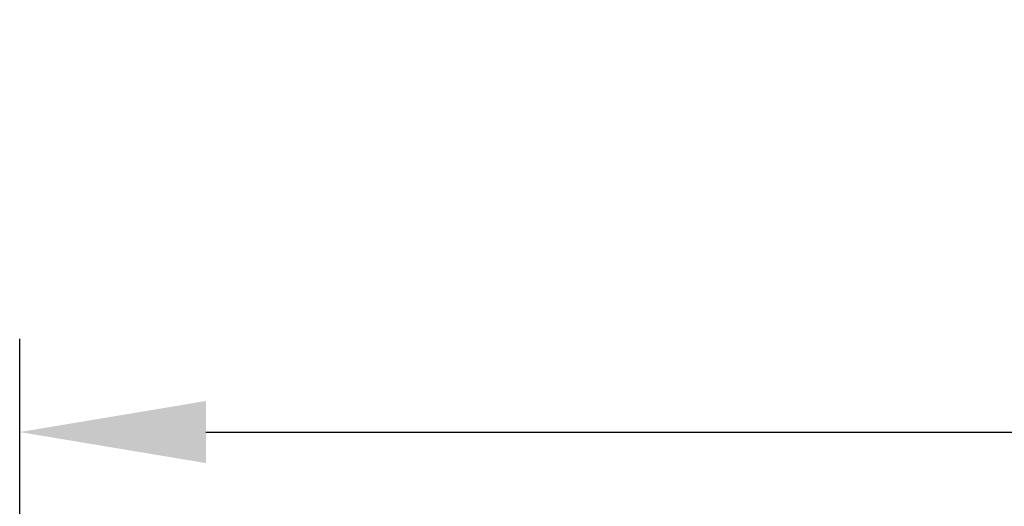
# Model space of a CAD drawing. Header units: millimetres. Extents: x -4382 to 345, y 512 to 5073.
# Tile 370 of 656: x -4252.21 to -4241.64, y 4972.59 to 4977.81. Entities that reach past the tile are written whole.
import ezdxf

# ---------------------------------------------------------------- set-up
doc = ezdxf.new("R2010")
doc.units = ezdxf.units.MM
doc.header["$LTSCALE"] = 5
doc.header["$PDSIZE"] = -1
doc.dimstyles.new('ISO-25', dxfattribs={"dimtxt": 2.5, "dimasz": 2.5, "dimexe": 1.25, "dimexo": 0.625, "dimtad": 1, "dimtxsty": 'Standard', "dimcen": 2.5, "dimadec": 0, "dimazin": 0, "dimtfac": 1, "dimtmove": 0, "dimatfit": 3, "dimfxl": 1, "dimarcsym": 0})

# ---------------------------------------------------------------- blocks, each defined once
blk = doc.blocks.new('*D852')
at = {"color": 0, "lineweight": -2}
for p, q in [((-4252.213, 4950.289), (-4252.213, 4974.384)), ((-4004.213, 4950.289), (-4004.213, 4974.384)), ((-4250.213, 4973.384), (-4006.213, 4973.384))]:
    blk.add_line(p, q, dxfattribs=at)
at = {"color": 0}
for points in [[(-4250.213, 4973.718), (-4250.213, 4973.051), (-4252.213, 4973.384)], [(-4006.213, 4973.718), (-4006.213, 4973.051), (-4004.213, 4973.384)]]:
    blk.add_solid(points, dxfattribs=at)
at = {"layer": 'Defpoints', "color": 0}
for p in [(-4004.213, 4973.384), (-4252.213, 4949.789), (-4004.213, 4949.789)]:
    blk.add_point(p, dxfattribs=at)
at = {"color": 0, "insert": (-4128.213, 4975.634), "char_height": 3, "attachment_point": 5}
blk.add_mtext('248±0,3', dxfattribs=at)

msp = doc.modelspace()

# ---------------------------------------------------------------- dimensions: what is measured, and where the dimension line sits
at = {"color": 0}
dim = msp.add_linear_dim(base=(-4004.213, 4973.384), p1=(-4252.213, 4949.789), p2=(-4004.213, 4949.789), dimstyle='ISO-25', override={"dimtxt": 3, "dimasz": 2, "dimexe": 1, "dimexo": 0.5, "dimgap": 0.5, "dimdec": 1, "dimtol": 1, "dimtp": 0.3, "dimtm": 0.3}, dxfattribs=at)
dim.commit()
dim.dimension.update_dxf_attribs({"geometry": '*D852', "text_midpoint": (-4128.213, 4973.384), "dimtype": 160})

doc.saveas('drawing.dxf')
